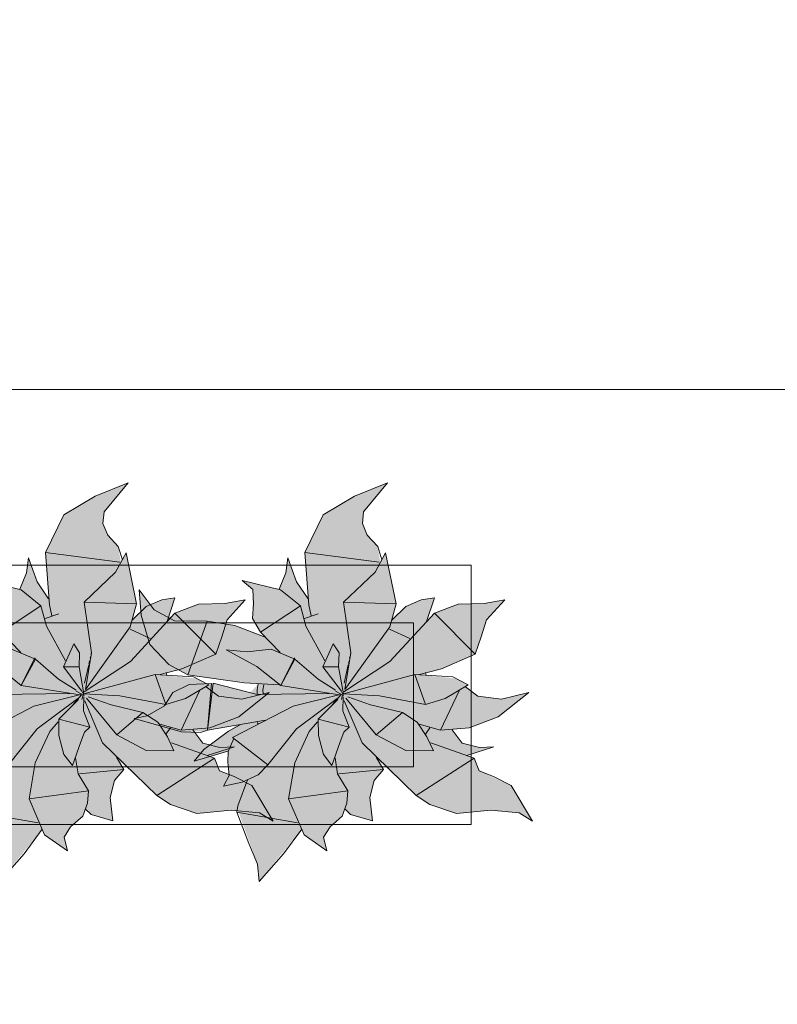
# Model space of a CAD drawing. Header units: millimetres. Extents: x -59761 to 112741, y -57975 to 46221.
# Tile 397 of 421: x 85523 to 86837, y -10067 to -8358. Entities that reach past the tile are written whole.
import ezdxf

# ---------------------------------------------------------------- set-up
doc = ezdxf.new("R2010")
doc.units = ezdxf.units.MM
for name, pattern in [('короткая штриховая', [282.222222, 141.111111, -141.111111]), ('Штриховая', [564.444447, 282.222223, -282.222223]), ('Штрихпунктирная', [670.277762, 352.777767, -176.388884, 0, -141.111112])]:
    doc.linetypes.add(name, pattern=pattern)
for name, color, linetype in [('Интерьер - Мебель', 7, 'Continuous'), ('Элемент модели - Границы зон', 7, 'Continuous'), ('Элемент Модели - Зона', 7, 'Continuous'), ('Элемент Модели - Оси', 2, 'Continuous')]:
    doc.layers.add(name, color=color, linetype=linetype)

msp = doc.modelspace()

# ---------------------------------------------------------------- hatches: boundary and pattern name
at = {"layer": 'Интерьер - Мебель', "linetype": 'Continuous', "lineweight": 0}
for points in [[(85711.51, -9161.92), (85654.27, -9185.35), (85599.95, -9217.93), (85568.09, -9283.32), (85573.47, -9363.23), (85554.72, -9335.48), (85538.63, -9292.44), (85534.99, -9318.31), (85523.36, -9346.91), (85459.22, -9331.79), (85477.83, -9347.31), (85477.55, -9390.13), (85476.94, -9397.7), (85491.27, -9421.11), (85499.31, -9430.06), (85445.41, -9409.55), (85404.63, -9403.05), (85348.54, -9401.64), (85306.8, -9382.62), (85280.33, -9347.87), (85284.14, -9391.67), (85298.86, -9442.88), (85332.13, -9477.57), (85365.17, -9495.58), (85486.95, -9511.28), (85473.06, -9526.55), (85408.96, -9509.89), (85367, -9511.92), (85339.22, -9526.25), (85324.34, -9548.96), (85294.21, -9566.58), (85271.88, -9571.37), (85354.17, -9594.15), (85393.14, -9593.45), (85449.6, -9582.69), (85397.84, -9621.28), (85375.68, -9645.3), (85435.02, -9628.39), (85435.24, -9658.32), (85436.4, -9669.92), (85427.07, -9688.65), (85468.49, -9677.55), (85450.82, -9728.17), (85485.75, -9823.85), (85488.58, -9853.92), (85562.47, -9763.36), (85566.6, -9773.04), (85606.17, -9800.8), (85600.24, -9776.97), (85611.58, -9759.2), (85632.91, -9740.68), (85636.95, -9729.36), (85647.26, -9737.6), (85685.01, -9749.02), (85680.43, -9708.18), (85688.01, -9678.66), (85704.14, -9659.87), (85692.36, -9641.14), (85761.15, -9704.8), (85784.96, -9720.6), (85830.76, -9735.87), (85890.25, -9730.08), (85939.49, -9734.85), (85962.89, -9749.34), (85926.03, -9687.54), (85870.09, -9661.9), (85861.39, -9640.06), (85848.7, -9635.1), (85895.89, -9620.11), (85870.72, -9621.33), (85841.03, -9613.76), (85823.66, -9590.84), (85853.05, -9587.47), (85903.16, -9568.35), (85956.14, -9526.31), (85908.73, -9537.88), (85867.87, -9532.7), (85846.5, -9516.38), (85851.2, -9512.58), (85830.45, -9501.8), (85764.59, -9495.17), (85804.83, -9484.89), (85863.25, -9459.8), (85883.19, -9399.75), (85914.69, -9365.1), (85879.19, -9371.33), (85833.63, -9372.74), (85792.67, -9388.5), (85778.92, -9403), (85792.7, -9362.01), (85769.96, -9365.49), (85742.93, -9376.87), (85718.68, -9400.71), (85726.07, -9372.12), (85708.03, -9283.96), (85698.87, -9300.57), (85694.29, -9272.97), (85685.15, -9263.08), (85673.41, -9246.74), (85667.73, -9232.66), (85669.85, -9212.69)], [(86161.51, -9161.92), (86104.27, -9185.35), (86049.95, -9217.93), (86018.09, -9283.32), (86023.47, -9363.23), (86004.72, -9335.48), (85988.63, -9292.44), (85984.99, -9318.31), (85973.36, -9346.91), (85909.22, -9331.79), (85927.83, -9347.31), (85927.55, -9390.13), (85926.94, -9397.7), (85941.27, -9421.11), (85949.31, -9430.06), (85895.41, -9409.55), (85854.63, -9403.05), (85798.54, -9401.64), (85756.8, -9382.62), (85730.33, -9347.87), (85734.14, -9391.67), (85748.86, -9442.88), (85782.13, -9477.57), (85815.17, -9495.58), (85936.95, -9511.28), (85923.06, -9526.55), (85858.96, -9509.89), (85817, -9511.92), (85789.22, -9526.25), (85774.34, -9548.96), (85744.21, -9566.58), (85721.88, -9571.37), (85804.17, -9594.15), (85843.14, -9593.45), (85899.6, -9582.69), (85847.84, -9621.28), (85825.68, -9645.3), (85885.02, -9628.39), (85885.24, -9658.32), (85886.4, -9669.92), (85877.07, -9688.65), (85918.49, -9677.55), (85900.82, -9728.17), (85935.75, -9823.85), (85938.58, -9853.92), (86012.47, -9763.36), (86016.6, -9773.04), (86056.17, -9800.8), (86050.24, -9776.97), (86061.58, -9759.2), (86082.91, -9740.68), (86086.95, -9729.36), (86097.26, -9737.6), (86135.01, -9749.02), (86130.43, -9708.18), (86138.01, -9678.66), (86154.14, -9659.87), (86142.36, -9641.14), (86211.15, -9704.8), (86234.96, -9720.6), (86280.76, -9735.87), (86340.25, -9730.08), (86389.49, -9734.85), (86412.89, -9749.34), (86376.03, -9687.54), (86320.09, -9661.9), (86311.39, -9640.06), (86298.7, -9635.1), (86345.89, -9620.11), (86320.72, -9621.33), (86291.03, -9613.76), (86273.66, -9590.84), (86303.05, -9587.47), (86353.16, -9568.35), (86406.14, -9526.31), (86358.73, -9537.88), (86317.87, -9532.7), (86296.5, -9516.38), (86301.2, -9512.58), (86280.45, -9501.8), (86214.59, -9495.17), (86254.83, -9484.89), (86313.25, -9459.8), (86333.19, -9399.75), (86364.69, -9365.1), (86329.19, -9371.33), (86283.63, -9372.74), (86242.67, -9388.5), (86228.92, -9403), (86242.7, -9362.01), (86219.96, -9365.49), (86192.93, -9376.87), (86168.68, -9400.71), (86176.07, -9372.12), (86158.03, -9283.96), (86148.87, -9300.57), (86144.29, -9272.97), (86135.15, -9263.08), (86123.41, -9246.74), (86117.73, -9232.66), (86119.85, -9212.69)]]:
    msp.add_hatch(color=255, dxfattribs=at).paths.add_polyline_path(points)

# ---------------------------------------------------------------- linework, layer by layer
at = {"layer": 'Интерьер - Мебель', "color": 7, "linetype": 'Continuous', "lineweight": 15}
for p, q in [((85711.51, -9161.92), (85654.27, -9185.35)), ((85711.51, -9161.92), (85654.27, -9185.35)), ((85711.51, -9161.92), (85669.85, -9212.69)), ((85711.51, -9161.92), (85669.85, -9212.69)), ((86161.51, -9161.92), (86104.27, -9185.35)), ((86161.51, -9161.92), (86104.27, -9185.35)), ((86161.51, -9161.92), (86119.85, -9212.69)), ((86161.51, -9161.92), (86119.85, -9212.69)), ((85654.27, -9185.35), (85599.95, -9217.93)), ((85654.27, -9185.35), (85599.95, -9217.93)), ((86104.27, -9185.35), (86049.95, -9217.93)), ((86104.27, -9185.35), (86049.95, -9217.93)), ((85599.95, -9217.93), (85568.09, -9283.32)), ((85599.95, -9217.93), (85568.09, -9283.32)), ((85669.85, -9212.69), (85667.73, -9232.66)), ((85669.85, -9212.69), (85667.73, -9232.66)), ((86049.95, -9217.93), (86018.09, -9283.32)), ((86049.95, -9217.93), (86018.09, -9283.32)), ((86119.85, -9212.69), (86117.73, -9232.66)), ((86119.85, -9212.69), (86117.73, -9232.66)), ((85667.73, -9232.66), (85676.01, -9253.19)), ((85667.73, -9232.66), (85676.01, -9253.19)), ((86117.73, -9232.66), (86126.01, -9253.19)), ((86117.73, -9232.66), (86126.01, -9253.19)), ((85676.01, -9253.19), (85694.29, -9272.97)), ((85676.01, -9253.19), (85694.29, -9272.97)), ((86126.01, -9253.19), (86144.29, -9272.97)), ((86126.01, -9253.19), (86144.29, -9272.97)), ((85694.29, -9272.97), (85701.59, -9295.76)), ((85694.29, -9272.97), (85701.59, -9295.76)), ((86144.29, -9272.97), (86151.59, -9295.76)), ((86144.29, -9272.97), (86151.59, -9295.76)), ((85538.63, -9292.44), (85535, -9318.31)), ((85538.63, -9292.44), (85535, -9318.31)), ((85538.63, -9292.44), (85553.61, -9333.84)), ((85538.63, -9292.44), (85553.61, -9333.84)), ((85568.09, -9283.32), (85697.09, -9299.61)), ((85568.09, -9283.32), (85574.96, -9373.87)), ((85568.09, -9283.32), (85697.09, -9299.61)), ((85568.09, -9283.32), (85574.96, -9373.87)), ((85708.03, -9283.96), (85689.71, -9317.18)), ((85708.03, -9283.96), (85689.71, -9317.18)), ((85708.03, -9283.96), (85726.07, -9372.12)), ((85708.03, -9283.96), (85726.07, -9372.12)), ((85988.63, -9292.44), (85985, -9318.31)), ((85988.63, -9292.44), (85985, -9318.31)), ((85988.63, -9292.44), (86003.61, -9333.84)), ((85988.63, -9292.44), (86003.61, -9333.84)), ((86018.09, -9283.32), (86147.09, -9299.61)), ((86018.09, -9283.32), (86024.96, -9373.87)), ((86018.09, -9283.32), (86147.09, -9299.61)), ((86018.09, -9283.32), (86024.96, -9373.87)), ((86158.03, -9283.96), (86139.71, -9317.18)), ((86158.03, -9283.96), (86139.71, -9317.18)), ((86158.03, -9283.96), (86176.07, -9372.12)), ((86158.03, -9283.96), (86176.07, -9372.12)), ((85535, -9318.31), (85523.36, -9346.91)), ((85535, -9318.31), (85523.36, -9346.91)), ((85689.71, -9317.18), (85634.87, -9369.38)), ((85689.71, -9317.18), (85634.87, -9369.38)), ((85985, -9318.31), (85973.36, -9346.91)), ((85985, -9318.31), (85973.36, -9346.91)), ((86139.71, -9317.18), (86084.87, -9369.38)), ((86139.71, -9317.18), (86084.87, -9369.38)), ((85459.22, -9331.79), (85525.82, -9348.17)), ((85459.22, -9331.79), (85525.82, -9348.17)), ((85553.61, -9333.84), (85573.47, -9363.23)), ((85553.61, -9333.84), (85573.47, -9363.23)), ((85909.22, -9331.79), (85927.83, -9347.31)), ((85909.22, -9331.79), (85975.82, -9348.17)), ((85909.22, -9331.79), (85927.83, -9347.31)), ((85909.22, -9331.79), (85975.82, -9348.17)), ((86003.61, -9333.84), (86023.47, -9363.23)), ((86003.61, -9333.84), (86023.47, -9363.23)), ((85525.82, -9348.17), (85560.19, -9375.65)), ((85525.82, -9348.17), (85560.19, -9375.65)), ((85730.33, -9347.87), (85734.14, -9391.67)), ((85730.33, -9347.87), (85756.8, -9382.62)), ((85730.33, -9347.87), (85734.14, -9391.67)), ((85730.33, -9347.87), (85756.8, -9382.62)), ((85792.7, -9362), (85769.96, -9365.49)), ((85792.7, -9362), (85769.96, -9365.49)), ((85792.7, -9362), (85778.92, -9403)), ((85792.7, -9362), (85778.92, -9403)), ((85927.83, -9347.31), (85928.98, -9372.16)), ((85927.83, -9347.31), (85928.98, -9372.16)), ((85975.82, -9348.17), (86010.19, -9375.65)), ((85975.82, -9348.17), (86010.19, -9375.65)), ((86242.7, -9362), (86219.96, -9365.49)), ((86242.7, -9362), (86219.96, -9365.49)), ((86242.7, -9362), (86228.92, -9403)), ((86242.7, -9362), (86228.92, -9403)), ((85560.19, -9375.65), (85491.27, -9421.11)), ((85560.19, -9375.65), (85491.27, -9421.11)), ((85560.19, -9375.65), (85569.89, -9411.21)), ((85560.19, -9375.65), (85569.89, -9411.21)), ((85574.96, -9373.87), (85578.89, -9392.91)), ((85574.96, -9373.87), (85578.89, -9392.91)), ((85634.87, -9369.38), (85726.07, -9372.11)), ((85634.87, -9369.38), (85647.71, -9457.25)), ((85634.87, -9369.38), (85726.07, -9372.11)), ((85634.87, -9369.38), (85647.71, -9457.25)), ((85726.07, -9372.12), (85715.04, -9412.13)), ((85726.07, -9372.12), (85715.04, -9412.13)), ((85742.93, -9376.86), (85718.68, -9400.71)), ((85742.93, -9376.86), (85718.68, -9400.71)), ((85769.96, -9365.49), (85742.93, -9376.86)), ((85769.96, -9365.49), (85742.93, -9376.86)), ((85833.63, -9372.74), (85792.67, -9388.5)), ((85833.63, -9372.74), (85792.67, -9388.5)), ((85879.19, -9371.33), (85833.63, -9372.74)), ((85879.19, -9371.33), (85833.63, -9372.74)), ((85914.69, -9365.1), (85879.19, -9371.33)), ((85914.69, -9365.1), (85879.19, -9371.33)), ((85914.69, -9365.1), (85883.19, -9399.75)), ((85914.69, -9365.1), (85883.19, -9399.75)), ((85928.98, -9372.16), (85926.94, -9397.7)), ((85928.98, -9372.16), (85926.94, -9397.7)), ((86010.19, -9375.65), (85941.27, -9421.11)), ((86010.19, -9375.65), (85941.27, -9421.11)), ((86010.19, -9375.65), (86019.89, -9411.21)), ((86010.19, -9375.65), (86019.89, -9411.21)), ((86024.96, -9373.87), (86028.89, -9392.91)), ((86024.96, -9373.87), (86028.89, -9392.91)), ((86084.87, -9369.38), (86176.07, -9372.11)), ((86084.87, -9369.38), (86097.71, -9457.25)), ((86084.87, -9369.38), (86176.07, -9372.11)), ((86084.87, -9369.38), (86097.71, -9457.25)), ((86176.07, -9372.12), (86165.04, -9412.13)), ((86176.07, -9372.12), (86165.04, -9412.13)), ((86192.93, -9376.86), (86168.68, -9400.71)), ((86192.93, -9376.86), (86168.68, -9400.71)), ((86219.96, -9365.49), (86192.93, -9376.86)), ((86219.96, -9365.49), (86192.93, -9376.86)), ((86283.63, -9372.74), (86242.67, -9388.5)), ((86283.63, -9372.74), (86242.67, -9388.5)), ((86329.19, -9371.33), (86283.63, -9372.74)), ((86329.19, -9371.33), (86283.63, -9372.74)), ((86364.69, -9365.1), (86329.19, -9371.33)), ((86364.69, -9365.1), (86329.19, -9371.33)), ((86364.69, -9365.1), (86333.19, -9399.75)), ((86364.69, -9365.1), (86333.19, -9399.75)), ((85591.12, -9389.62), (85567.27, -9397.84)), ((85591.12, -9389.62), (85567.27, -9397.84)), ((85792.67, -9388.5), (85715.48, -9471.99)), ((85792.67, -9388.5), (85715.48, -9471.99)), ((85734.14, -9391.67), (85748.86, -9442.88)), ((85734.14, -9391.67), (85748.86, -9442.88)), ((85756.8, -9382.62), (85791.86, -9401.59)), ((85756.8, -9382.62), (85791.86, -9401.59)), ((85792.67, -9388.5), (85863.25, -9459.8)), ((85792.67, -9388.5), (85863.25, -9459.8)), ((85926.94, -9397.7), (85941.27, -9421.11)), ((85926.94, -9397.7), (85941.27, -9421.11)), ((86041.12, -9389.62), (86017.27, -9397.84)), ((86041.12, -9389.62), (86017.27, -9397.84)), ((86242.67, -9388.5), (86165.48, -9471.99)), ((86242.67, -9388.5), (86165.48, -9471.99)), ((86242.67, -9388.5), (86313.25, -9459.8)), ((86242.67, -9388.5), (86313.25, -9459.8)), ((85569.89, -9411.21), (85602.52, -9471.09)), ((85569.89, -9411.21), (85602.52, -9471.09)), ((85715.04, -9412.13), (85637.41, -9520.82)), ((85715.04, -9412.13), (85637.41, -9520.82)), ((85791.86, -9401.59), (85848.24, -9402.04)), ((85791.86, -9401.59), (85848.24, -9402.04)), ((85848.24, -9402.04), (85815.17, -9495.58)), ((85848.24, -9402.04), (85815.17, -9495.58)), ((85848.24, -9402.04), (85896.72, -9409.76)), ((85848.24, -9402.04), (85896.72, -9409.76)), ((85883.19, -9399.75), (85874.02, -9429.6)), ((85883.19, -9399.75), (85874.02, -9429.6)), ((85896.72, -9409.76), (85949.31, -9430.06)), ((85896.72, -9409.76), (85949.31, -9430.06)), ((86019.89, -9411.21), (86052.52, -9471.09)), ((86019.89, -9411.21), (86052.52, -9471.09)), ((86165.04, -9412.13), (86087.41, -9520.82)), ((86165.04, -9412.13), (86087.41, -9520.82)), ((86333.19, -9399.75), (86324.02, -9429.6)), ((86333.19, -9399.75), (86324.02, -9429.6)), ((85491.27, -9421.11), (85525.15, -9456.57)), ((85491.27, -9421.11), (85525.15, -9456.57)), ((85714.99, -9416.37), (85749.77, -9432.33)), ((85714.99, -9416.37), (85749.77, -9432.33)), ((85874.02, -9429.6), (85863.25, -9459.8)), ((85874.02, -9429.6), (85863.25, -9459.8)), ((85941.27, -9421.11), (85975.15, -9456.57)), ((85941.27, -9421.11), (85975.15, -9456.57)), ((86164.99, -9416.37), (86199.77, -9432.33)), ((86164.99, -9416.37), (86199.77, -9432.33)), ((86324.02, -9429.6), (86313.25, -9459.8)), ((86324.02, -9429.6), (86313.25, -9459.8)), ((85617.1, -9441.52), (85599.27, -9481.59)), ((85617.1, -9441.52), (85599.27, -9481.59)), ((85617.1, -9441.52), (85627.32, -9457.45)), ((85617.1, -9441.52), (85627.32, -9457.45)), ((85748.86, -9442.88), (85782.13, -9477.57)), ((85748.86, -9442.88), (85782.13, -9477.57)), ((86067.1, -9441.52), (86049.27, -9481.59)), ((86067.1, -9441.52), (86049.27, -9481.59)), ((86067.1, -9441.52), (86077.32, -9457.45)), ((86067.1, -9441.52), (86077.32, -9457.45)), ((85509.28, -9450.71), (85550.71, -9468.31)), ((85509.28, -9450.71), (85550.71, -9468.31)), ((85549.87, -9465.7), (85526.16, -9514.02)), ((85549.87, -9465.7), (85526.16, -9514.02)), ((85549.87, -9465.7), (85550.71, -9468.31)), ((85549.87, -9465.7), (85550.71, -9468.31)), ((85627.32, -9457.45), (85626.46, -9481.34)), ((85627.32, -9457.45), (85626.46, -9481.34)), ((85647.71, -9457.25), (85637.41, -9520.82)), ((85647.71, -9457.25), (85637.41, -9520.82)), ((85645.97, -9464.39), (85645.49, -9466.62)), ((85645.97, -9464.39), (85645.49, -9466.62)), ((85647.43, -9457.69), (85647.19, -9458.81)), ((85647.43, -9457.69), (85647.19, -9458.81)), ((85863.25, -9459.8), (85804.83, -9484.89)), ((85863.25, -9459.8), (85804.83, -9484.89)), ((85881.33, -9452.1), (85918.16, -9455.35)), ((85881.33, -9452.1), (85934.91, -9481.04)), ((85881.33, -9452.1), (85918.16, -9455.35)), ((85881.33, -9452.1), (85934.91, -9481.04)), ((85959.28, -9450.71), (85918.16, -9455.35)), ((85959.28, -9450.71), (85918.16, -9455.35)), ((85959.28, -9450.71), (86000.71, -9468.31)), ((85959.28, -9450.71), (86000.71, -9468.31)), ((85999.87, -9465.7), (85976.16, -9514.02)), ((85999.87, -9465.7), (85976.16, -9514.02)), ((85999.87, -9465.7), (86000.71, -9468.31)), ((85999.87, -9465.7), (86000.71, -9468.31)), ((86077.32, -9457.45), (86076.46, -9481.34)), ((86077.32, -9457.45), (86076.46, -9481.34)), ((86097.71, -9457.25), (86087.41, -9520.82)), ((86097.71, -9457.25), (86087.41, -9520.82)), ((86095.97, -9464.39), (86095.49, -9466.62)), ((86095.97, -9464.39), (86095.49, -9466.62)), ((86097.43, -9457.69), (86097.19, -9458.81)), ((86097.43, -9457.69), (86097.19, -9458.81)), ((86313.25, -9459.8), (86254.83, -9484.89)), ((86313.25, -9459.8), (86254.83, -9484.89)), ((85484.91, -9481.04), (85526.16, -9514.02)), ((85484.91, -9481.04), (85526.16, -9514.02)), ((85550.71, -9468.31), (85526.16, -9514.02)), ((85550.71, -9468.31), (85526.16, -9514.02)), ((85550.71, -9468.31), (85590.78, -9502.94)), ((85550.71, -9468.31), (85590.78, -9502.94)), ((85626.46, -9481.34), (85599.27, -9481.59)), ((85626.46, -9481.34), (85599.27, -9481.59)), ((85599.27, -9481.59), (85631.29, -9523.87)), ((85599.27, -9481.59), (85631.29, -9523.87)), ((85626.46, -9481.34), (85634.74, -9528.43)), ((85626.46, -9481.34), (85634.74, -9528.43)), ((85715.48, -9471.99), (85635.42, -9524.75)), ((85715.48, -9471.99), (85635.42, -9524.75)), ((85643.05, -9477.78), (85636, -9510.1)), ((85643.05, -9477.78), (85636, -9510.1)), ((85644.51, -9471.09), (85643.54, -9475.55)), ((85644.51, -9471.09), (85643.54, -9475.55)), ((85782.13, -9477.57), (85815.17, -9495.58)), ((85782.13, -9477.57), (85815.17, -9495.58)), ((85934.91, -9481.04), (85976.16, -9514.02)), ((85934.91, -9481.04), (85976.16, -9514.02)), ((86000.71, -9468.31), (85976.16, -9514.02)), ((86000.71, -9468.31), (85976.16, -9514.02)), ((86000.71, -9468.31), (86040.78, -9502.94)), ((86000.71, -9468.31), (86040.78, -9502.94)), ((86076.46, -9481.34), (86049.27, -9481.59)), ((86076.46, -9481.34), (86049.27, -9481.59)), ((86049.27, -9481.59), (86081.29, -9523.87)), ((86049.27, -9481.59), (86081.29, -9523.87)), ((86076.46, -9481.34), (86084.74, -9528.43)), ((86076.46, -9481.34), (86084.74, -9528.43)), ((86165.48, -9471.99), (86085.42, -9524.75)), ((86165.48, -9471.99), (86085.42, -9524.75)), ((86093.05, -9477.78), (86086, -9510.1)), ((86093.05, -9477.78), (86086, -9510.1)), ((86094.51, -9471.09), (86093.54, -9475.55)), ((86094.51, -9471.09), (86093.54, -9475.55)), ((85758.59, -9494.81), (85634.74, -9528.43)), ((85758.59, -9494.81), (85634.74, -9528.43)), ((85758.59, -9494.81), (85824.61, -9498.76)), ((85758.59, -9494.81), (85776.91, -9546.65)), ((85758.59, -9494.81), (85824.61, -9498.76)), ((85758.59, -9494.81), (85776.91, -9546.65)), ((85804.83, -9484.89), (85764.61, -9495.16)), ((85804.83, -9484.89), (85764.61, -9495.16)), ((85777.2, -9491.57), (85778.59, -9495.93)), ((85777.2, -9491.57), (85778.59, -9495.93)), ((85815.17, -9495.58), (85913.32, -9509.37)), ((85815.17, -9495.58), (85913.32, -9509.37)), ((85824.61, -9498.76), (85851.2, -9512.58)), ((85824.61, -9498.76), (85851.2, -9512.58)), ((86208.59, -9494.81), (86084.74, -9528.43)), ((86208.59, -9494.81), (86084.74, -9528.43)), ((86208.59, -9494.81), (86274.61, -9498.76)), ((86208.59, -9494.81), (86226.91, -9546.65)), ((86208.59, -9494.81), (86274.61, -9498.76)), ((86208.59, -9494.81), (86226.91, -9546.65)), ((86254.83, -9484.89), (86214.61, -9495.16)), ((86254.83, -9484.89), (86214.61, -9495.16)), ((86227.2, -9491.57), (86228.59, -9495.93)), ((86227.2, -9491.57), (86228.59, -9495.93)), ((86274.61, -9498.76), (86301.2, -9512.58)), ((86274.61, -9498.76), (86301.2, -9512.58)), ((85526.16, -9514.02), (85628.2, -9529.93)), ((85526.16, -9514.02), (85628.2, -9529.93)), ((85590.78, -9502.94), (85621.13, -9522.13)), ((85590.78, -9502.94), (85621.13, -9522.13)), ((85817, -9511.92), (85789.22, -9526.25)), ((85817, -9511.92), (85789.22, -9526.25)), ((85851.2, -9512.58), (85811.15, -9536.51)), ((85851.2, -9512.58), (85811.15, -9536.51)), ((85855.77, -9510.57), (85817, -9511.92)), ((85855.77, -9510.57), (85817, -9511.92)), ((85846.5, -9516.38), (85867.87, -9532.7)), ((85846.5, -9516.38), (85867.87, -9532.7)), ((85855.77, -9510.57), (85849.31, -9591.43)), ((85855.77, -9510.57), (85849.31, -9591.43)), ((85858.96, -9509.89), (85849.83, -9587.03)), ((85858.96, -9509.89), (85849.83, -9587.03)), ((85858.96, -9509.89), (85935.42, -9529.77)), ((85858.96, -9509.89), (85935.42, -9529.77)), ((85913.32, -9509.37), (85973.33, -9512.58)), ((85913.32, -9509.37), (85973.33, -9512.58)), ((85936.95, -9511.28), (85934.94, -9521.35)), ((85936.95, -9511.28), (85934.94, -9521.35)), ((85946.83, -9512.55), (85944.97, -9521.82)), ((85946.83, -9512.55), (85944.97, -9521.82)), ((85976.16, -9514.02), (86078.2, -9529.93)), ((85976.16, -9514.02), (86078.2, -9529.93)), ((86040.78, -9502.94), (86071.13, -9522.13)), ((86040.78, -9502.94), (86071.13, -9522.13)), ((86301.2, -9512.58), (86261.15, -9536.51)), ((86301.2, -9512.58), (86261.15, -9536.51)), ((86296.5, -9516.38), (86317.87, -9532.7)), ((86296.5, -9516.38), (86317.87, -9532.7)), ((85610.35, -9527.63), (85485.42, -9529.77)), ((85610.35, -9527.63), (85485.42, -9529.77)), ((85629.14, -9529.8), (85547.86, -9549.79)), ((85629.14, -9529.8), (85547.86, -9549.79)), ((85630.36, -9530.08), (85615.9, -9546.98)), ((85630.36, -9530.08), (85615.9, -9546.98)), ((85621.29, -9523.56), (85635.18, -9531.02)), ((85621.29, -9523.56), (85635.18, -9531.02)), ((85633.14, -9530.08), (85631.22, -9538)), ((85633.14, -9530.08), (85631.22, -9538)), ((85631.59, -9524.42), (85635.18, -9531.02)), ((85631.59, -9524.42), (85635.18, -9531.02)), ((85634.23, -9525.56), (85633.69, -9527.82)), ((85634.23, -9525.56), (85633.69, -9527.82)), ((85633.87, -9527.29), (85634.74, -9528.43)), ((85633.87, -9527.29), (85634.74, -9528.43)), ((85634.59, -9533.85), (85633.93, -9557.81)), ((85634.59, -9533.85), (85633.93, -9557.81)), ((85634.74, -9528.43), (85697.13, -9531.7)), ((85634.74, -9528.43), (85697.13, -9531.7)), ((85642.23, -9533.52), (85681.76, -9547.55)), ((85642.23, -9533.52), (85681.76, -9547.55)), ((85697.13, -9531.7), (85776.91, -9546.65)), ((85697.13, -9531.7), (85776.91, -9546.65)), ((85789.22, -9526.25), (85774.34, -9548.96)), ((85789.22, -9526.25), (85774.34, -9548.96)), ((85835.42, -9523.32), (85803.13, -9591.22)), ((85835.42, -9523.32), (85803.13, -9591.22)), ((85867.87, -9532.7), (85908.73, -9537.88)), ((85867.87, -9532.7), (85908.73, -9537.88)), ((85956.14, -9526.31), (85903.16, -9568.35)), ((85956.14, -9526.31), (85903.16, -9568.35)), ((85956.14, -9526.31), (85908.73, -9537.88)), ((85956.14, -9526.31), (85908.73, -9537.88)), ((85934.94, -9521.35), (85935.39, -9529.15)), ((85934.94, -9521.35), (85935.39, -9529.15)), ((86060.35, -9527.63), (85935.42, -9529.77)), ((86060.35, -9527.63), (85935.42, -9529.77)), ((85944.97, -9521.82), (85945.35, -9528.36)), ((85944.97, -9521.82), (85945.35, -9528.36)), ((86079.14, -9529.8), (85997.86, -9549.79)), ((86079.14, -9529.8), (85997.86, -9549.79)), ((86080.36, -9530.08), (86065.9, -9546.98)), ((86080.36, -9530.08), (86065.9, -9546.98)), ((86071.29, -9523.56), (86085.18, -9531.02)), ((86071.29, -9523.56), (86085.18, -9531.02)), ((86083.14, -9530.08), (86081.22, -9538)), ((86083.14, -9530.08), (86081.22, -9538)), ((86081.59, -9524.42), (86085.18, -9531.02)), ((86081.59, -9524.42), (86085.18, -9531.02)), ((86084.23, -9525.56), (86083.69, -9527.82)), ((86084.23, -9525.56), (86083.69, -9527.82)), ((86083.87, -9527.29), (86084.74, -9528.43)), ((86083.87, -9527.29), (86084.74, -9528.43)), ((86084.59, -9533.85), (86083.93, -9557.81)), ((86084.59, -9533.85), (86083.93, -9557.81)), ((86084.74, -9528.43), (86147.13, -9531.7)), ((86084.74, -9528.43), (86147.13, -9531.7)), ((86092.23, -9533.52), (86131.76, -9547.55)), ((86092.23, -9533.52), (86131.76, -9547.55)), ((86147.13, -9531.7), (86226.91, -9546.65)), ((86147.13, -9531.7), (86226.91, -9546.65)), ((86285.42, -9523.32), (86253.13, -9591.22)), ((86285.42, -9523.32), (86253.13, -9591.22)), ((86317.87, -9532.7), (86358.73, -9537.88)), ((86317.87, -9532.7), (86358.73, -9537.88)), ((86406.14, -9526.31), (86353.16, -9568.35)), ((86406.14, -9526.31), (86353.16, -9568.35)), ((86406.14, -9526.31), (86358.73, -9537.88)), ((86406.14, -9526.31), (86358.73, -9537.88)), ((85547.86, -9549.79), (85442.68, -9604.43)), ((85547.86, -9549.79), (85442.68, -9604.43)), ((85623.95, -9536.48), (85553.61, -9588.99)), ((85623.95, -9536.48), (85553.61, -9588.99)), ((85625.07, -9538.18), (85590.96, -9572.61)), ((85625.07, -9538.18), (85590.96, -9572.61)), ((85636.26, -9540.3), (85667.1, -9613.44)), ((85636.26, -9540.3), (85667.1, -9613.44)), ((85638.97, -9535.62), (85691.7, -9599.79)), ((85638.97, -9535.62), (85691.7, -9599.79)), ((85681.76, -9547.55), (85737.13, -9560.76)), ((85681.76, -9547.55), (85737.13, -9560.76)), ((85774.34, -9548.96), (85744.21, -9566.58)), ((85774.34, -9548.96), (85744.21, -9566.58)), ((85811.15, -9536.51), (85776.91, -9546.65)), ((85811.15, -9536.51), (85776.91, -9546.65)), ((85997.86, -9549.79), (85892.68, -9604.43)), ((85997.86, -9549.79), (85892.68, -9604.43)), ((86073.95, -9536.48), (86003.61, -9588.99)), ((86073.95, -9536.48), (86003.61, -9588.99)), ((86075.07, -9538.18), (86040.96, -9572.61)), ((86075.07, -9538.18), (86040.96, -9572.61)), ((86086.26, -9540.3), (86117.1, -9613.44)), ((86086.26, -9540.3), (86117.1, -9613.44)), ((86088.97, -9535.62), (86141.7, -9599.79)), ((86088.97, -9535.62), (86141.7, -9599.79)), ((86131.76, -9547.55), (86187.13, -9560.76)), ((86131.76, -9547.55), (86187.13, -9560.76)), ((86261.15, -9536.51), (86226.91, -9546.65)), ((86261.15, -9536.51), (86226.91, -9546.65)), ((85633.93, -9557.81), (85644.73, -9586.17)), ((85633.93, -9557.81), (85644.73, -9586.17)), ((85737.13, -9560.76), (85691.7, -9599.79)), ((85737.13, -9560.76), (85691.7, -9599.79)), ((85744.21, -9566.58), (85721.88, -9571.37)), ((85744.21, -9566.58), (85721.88, -9571.37)), ((85737.13, -9560.76), (85762.95, -9577.53)), ((85737.13, -9560.76), (85762.95, -9577.53)), ((85903.16, -9568.35), (85853.05, -9587.47)), ((85903.16, -9568.35), (85853.05, -9587.47)), ((86083.93, -9557.81), (86094.73, -9586.17)), ((86083.93, -9557.81), (86094.73, -9586.17)), ((86187.13, -9560.76), (86141.7, -9599.79)), ((86187.13, -9560.76), (86141.7, -9599.79)), ((86187.13, -9560.76), (86212.95, -9577.53)), ((86187.13, -9560.76), (86212.95, -9577.53)), ((86353.16, -9568.35), (86303.05, -9587.47)), ((86353.16, -9568.35), (86303.05, -9587.47)), ((85590.12, -9577.12), (85575.67, -9594.02)), ((85590.12, -9577.12), (85575.67, -9594.02)), ((85590.96, -9572.61), (85644.73, -9586.17)), ((85590.96, -9572.61), (85591.35, -9600.41)), ((85590.96, -9572.61), (85644.73, -9586.17)), ((85590.96, -9572.61), (85591.35, -9600.41)), ((85721.88, -9571.37), (85804.17, -9594.15)), ((85721.88, -9571.37), (85804.17, -9594.15)), ((85762.95, -9577.53), (85779.71, -9603.21)), ((85762.95, -9577.53), (85779.71, -9603.21)), ((85766.48, -9581.04), (85803.13, -9591.22)), ((85766.48, -9581.04), (85803.13, -9591.22)), ((85949.89, -9573.94), (85849.31, -9591.43)), ((85949.89, -9573.94), (85849.31, -9591.43)), ((85905.71, -9582), (85885.72, -9593.38)), ((85905.71, -9582), (85885.72, -9593.38)), ((85935.19, -9578.25), (85936.67, -9580.51)), ((85935.19, -9578.25), (85936.67, -9580.51)), ((86040.12, -9577.12), (86025.67, -9594.02)), ((86040.12, -9577.12), (86025.67, -9594.02)), ((86040.96, -9572.61), (86094.73, -9586.17)), ((86040.96, -9572.61), (86041.35, -9600.41)), ((86040.96, -9572.61), (86094.73, -9586.17)), ((86040.96, -9572.61), (86041.35, -9600.41)), ((86212.95, -9577.53), (86229.71, -9603.21)), ((86212.95, -9577.53), (86229.71, -9603.21)), ((86216.48, -9581.04), (86253.13, -9591.22)), ((86216.48, -9581.04), (86253.13, -9591.22)), ((85553.61, -9588.99), (85503.71, -9651.29)), ((85553.61, -9588.99), (85503.71, -9651.29)), ((85575.67, -9594.02), (85550.45, -9648.23)), ((85575.67, -9594.02), (85550.45, -9648.23)), ((85591.35, -9600.41), (85600.03, -9633.92)), ((85591.35, -9600.41), (85600.03, -9633.92)), ((85635.66, -9595.09), (85629.1, -9611.83)), ((85635.66, -9595.09), (85629.1, -9611.83)), ((85644.73, -9586.17), (85635.66, -9595.09)), ((85644.73, -9586.17), (85635.66, -9595.09)), ((85691.7, -9599.79), (85742.85, -9626.46)), ((85691.7, -9599.79), (85742.85, -9626.46)), ((85784.77, -9587.17), (85777.04, -9598.33)), ((85784.77, -9587.17), (85777.04, -9598.33)), ((85853.05, -9587.47), (85803.13, -9591.22)), ((85853.05, -9587.47), (85803.13, -9591.22)), ((85804.17, -9594.15), (85836.97, -9595.47)), ((85804.17, -9594.15), (85836.97, -9595.47)), ((85823.66, -9590.84), (85841.03, -9613.76)), ((85823.66, -9590.84), (85841.03, -9613.76)), ((85849.31, -9591.43), (85836.97, -9595.47)), ((85849.31, -9591.43), (85836.97, -9595.47)), ((85885.72, -9593.38), (85842.99, -9624.86)), ((85885.72, -9593.38), (85842.99, -9624.86)), ((86003.61, -9588.99), (85953.71, -9651.29)), ((86003.61, -9588.99), (85953.71, -9651.29)), ((86025.67, -9594.02), (86000.45, -9648.23)), ((86025.67, -9594.02), (86000.45, -9648.23)), ((86041.35, -9600.41), (86050.03, -9633.92)), ((86041.35, -9600.41), (86050.03, -9633.92)), ((86085.66, -9595.09), (86079.1, -9611.83)), ((86085.66, -9595.09), (86079.1, -9611.83)), ((86094.73, -9586.17), (86085.66, -9595.09)), ((86094.73, -9586.17), (86085.66, -9595.09)), ((86141.7, -9599.79), (86192.85, -9626.46)), ((86141.7, -9599.79), (86192.85, -9626.46)), ((86234.77, -9587.17), (86227.04, -9598.33)), ((86234.77, -9587.17), (86227.04, -9598.33)), ((86303.05, -9587.47), (86253.13, -9591.22)), ((86303.05, -9587.47), (86253.13, -9591.22)), ((86273.66, -9590.84), (86291.03, -9613.76)), ((86273.66, -9590.84), (86291.03, -9613.76)), ((85629.1, -9611.83), (85614.88, -9652.53)), ((85629.1, -9611.83), (85614.88, -9652.53)), ((85667.1, -9613.44), (85761.15, -9704.8)), ((85667.1, -9613.44), (85761.15, -9704.8)), ((85779.71, -9603.21), (85790.84, -9627.31)), ((85779.71, -9603.21), (85790.84, -9627.31)), ((85786.41, -9613.22), (85861.39, -9640.06)), ((85786.41, -9613.22), (85861.39, -9640.06)), ((85841.03, -9613.76), (85870.72, -9621.33)), ((85841.03, -9613.76), (85870.72, -9621.33)), ((85894.71, -9606), (85885.02, -9628.39)), ((85894.71, -9606), (85885.02, -9628.39)), ((85892.68, -9604.43), (85953.71, -9651.29)), ((85892.68, -9604.43), (85953.71, -9651.29)), ((86079.1, -9611.83), (86064.88, -9652.53)), ((86079.1, -9611.83), (86064.88, -9652.53)), ((86117.1, -9613.44), (86211.15, -9704.8)), ((86117.1, -9613.44), (86211.15, -9704.8)), ((86229.71, -9603.21), (86240.84, -9627.31)), ((86229.71, -9603.21), (86240.84, -9627.31)), ((86236.41, -9613.22), (86311.39, -9640.06)), ((86236.41, -9613.22), (86311.39, -9640.06)), ((86291.03, -9613.76), (86320.72, -9621.33)), ((86291.03, -9613.76), (86320.72, -9621.33)), ((85600.03, -9633.92), (85614.88, -9652.53)), ((85600.03, -9633.92), (85614.88, -9652.53)), ((85742.85, -9626.46), (85790.84, -9627.31)), ((85742.85, -9626.46), (85790.84, -9627.31)), ((85842.99, -9624.86), (85825.68, -9645.3)), ((85842.99, -9624.86), (85825.68, -9645.3)), ((85884.35, -9627.75), (85825.68, -9645.3)), ((85884.35, -9627.75), (85825.68, -9645.3)), ((85895.89, -9620.11), (85848.7, -9635.1)), ((85895.89, -9620.11), (85848.7, -9635.1)), ((85895.89, -9620.11), (85870.72, -9621.33)), ((85895.89, -9620.11), (85870.72, -9621.33)), ((85885.02, -9628.39), (85884.07, -9646.71)), ((85885.02, -9628.39), (85884.07, -9646.71)), ((86050.03, -9633.92), (86064.88, -9652.53)), ((86050.03, -9633.92), (86064.88, -9652.53)), ((86192.85, -9626.46), (86240.84, -9627.31)), ((86192.85, -9626.46), (86240.84, -9627.31)), ((86345.89, -9620.11), (86298.7, -9635.1)), ((86345.89, -9620.11), (86298.7, -9635.1)), ((86345.89, -9620.11), (86320.72, -9621.33)), ((86345.89, -9620.11), (86320.72, -9621.33)), ((85550.45, -9648.23), (85539.73, -9710.49)), ((85550.45, -9648.23), (85539.73, -9710.49)), ((85620.39, -9639.63), (85624.68, -9667.16)), ((85620.39, -9639.63), (85624.68, -9667.16)), ((85691.52, -9638.51), (85704.14, -9659.87)), ((85691.52, -9638.51), (85704.14, -9659.87)), ((85695.16, -9640.27), (85692.36, -9641.14)), ((85695.16, -9640.27), (85692.36, -9641.14)), ((85861.39, -9640.06), (85761.15, -9704.8)), ((85861.39, -9640.06), (85761.15, -9704.8)), ((85861.39, -9640.06), (85870.09, -9661.9)), ((85861.39, -9640.06), (85870.09, -9661.9)), ((85884.07, -9646.71), (85886.4, -9669.92)), ((85884.07, -9646.71), (85886.4, -9669.92)), ((85953.71, -9651.29), (85937.16, -9668.79)), ((85953.71, -9651.29), (85937.16, -9668.79)), ((86000.45, -9648.23), (85989.73, -9710.49)), ((86000.45, -9648.23), (85989.73, -9710.49)), ((86070.39, -9639.63), (86074.68, -9667.16)), ((86070.39, -9639.63), (86074.68, -9667.16)), ((86141.52, -9638.51), (86154.14, -9659.87)), ((86141.52, -9638.51), (86154.14, -9659.87)), ((86145.16, -9640.27), (86142.36, -9641.14)), ((86145.16, -9640.27), (86142.36, -9641.14)), ((86311.39, -9640.06), (86211.15, -9704.8)), ((86311.39, -9640.06), (86211.15, -9704.8)), ((86311.39, -9640.06), (86320.09, -9661.9)), ((86311.39, -9640.06), (86320.09, -9661.9)), ((85624.68, -9667.16), (85642.69, -9696.76)), ((85624.68, -9667.16), (85642.69, -9696.76)), ((85704.14, -9659.87), (85626.94, -9667.14)), ((85704.14, -9659.87), (85626.94, -9667.14)), ((85704.14, -9659.87), (85688.01, -9678.66)), ((85704.14, -9659.87), (85688.01, -9678.66)), ((85870.09, -9661.9), (85895.42, -9671.8)), ((85870.09, -9661.9), (85895.42, -9671.8)), ((85886.4, -9669.92), (85877.07, -9688.65)), ((85886.4, -9669.92), (85877.07, -9688.65)), ((85937.16, -9668.79), (85908.96, -9681.81)), ((85937.16, -9668.79), (85908.96, -9681.81)), ((86074.68, -9667.16), (86092.69, -9696.76)), ((86074.68, -9667.16), (86092.69, -9696.76)), ((86154.14, -9659.87), (86076.94, -9667.14)), ((86154.14, -9659.87), (86076.94, -9667.14)), ((86154.14, -9659.87), (86138.01, -9678.66)), ((86154.14, -9659.87), (86138.01, -9678.66)), ((86320.09, -9661.9), (86345.42, -9671.8)), ((86320.09, -9661.9), (86345.42, -9671.8)), ((85688.01, -9678.66), (85680.43, -9708.18)), ((85688.01, -9678.66), (85680.43, -9708.18)), ((85908.96, -9681.81), (85877.07, -9688.65)), ((85908.96, -9681.81), (85877.07, -9688.65)), ((85895.42, -9671.8), (85926.03, -9687.54)), ((85895.42, -9671.8), (85926.03, -9687.54)), ((85918.49, -9677.55), (85901.54, -9722.44)), ((85918.49, -9677.55), (85901.54, -9722.44)), ((85926.03, -9687.54), (85962.89, -9749.34)), ((85926.03, -9687.54), (85962.89, -9749.34)), ((86138.01, -9678.66), (86130.43, -9708.18)), ((86138.01, -9678.66), (86130.43, -9708.18)), ((86345.42, -9671.8), (86376.03, -9687.54)), ((86345.42, -9671.8), (86376.03, -9687.54)), ((86376.03, -9687.54), (86412.89, -9749.34)), ((86376.03, -9687.54), (86412.89, -9749.34)), ((85642.69, -9696.76), (85539.73, -9710.49)), ((85642.69, -9696.76), (85539.73, -9710.49)), ((85642.69, -9696.76), (85640.99, -9718.04)), ((85642.69, -9696.76), (85640.99, -9718.04)), ((85761.15, -9704.8), (85784.96, -9720.6)), ((85761.15, -9704.8), (85784.96, -9720.6)), ((86092.69, -9696.76), (85989.73, -9710.49)), ((86092.69, -9696.76), (85989.73, -9710.49)), ((86092.69, -9696.76), (86090.99, -9718.04)), ((86092.69, -9696.76), (86090.99, -9718.04)), ((86211.15, -9704.8), (86234.96, -9720.6)), ((86211.15, -9704.8), (86234.96, -9720.6)), ((85539.73, -9710.49), (85566.6, -9773.04)), ((85539.73, -9710.49), (85566.6, -9773.04)), ((85640.99, -9718.04), (85632.91, -9740.68)), ((85640.99, -9718.04), (85632.91, -9740.68)), ((85680.43, -9708.18), (85685.01, -9749.02)), ((85680.43, -9708.18), (85685.01, -9749.02)), ((85784.96, -9720.6), (85830.76, -9735.87)), ((85784.96, -9720.6), (85830.76, -9735.87)), ((85989.73, -9710.49), (86016.6, -9773.04)), ((85989.73, -9710.49), (86016.6, -9773.04)), ((86090.99, -9718.04), (86082.91, -9740.68)), ((86090.99, -9718.04), (86082.91, -9740.68)), ((86130.43, -9708.18), (86135.01, -9749.02)), ((86130.43, -9708.18), (86135.01, -9749.02)), ((86234.96, -9720.6), (86280.76, -9735.87)), ((86234.96, -9720.6), (86280.76, -9735.87)), ((85450.1, -9733.9), (85555.43, -9752.01)), ((85450.1, -9733.9), (85555.43, -9752.01)), ((85637.02, -9727.67), (85647.26, -9737.6)), ((85637.02, -9727.67), (85647.26, -9737.6)), ((85647.26, -9737.6), (85685.01, -9749.02)), ((85647.26, -9737.6), (85685.01, -9749.02)), ((85890.25, -9730.08), (85830.76, -9735.87)), ((85890.25, -9730.08), (85830.76, -9735.87)), ((85890.25, -9730.08), (85939.49, -9734.85)), ((85890.25, -9730.08), (85939.49, -9734.85)), ((85901.54, -9722.44), (85900.1, -9733.9)), ((85901.54, -9722.44), (85900.1, -9733.9)), ((85900.1, -9733.9), (86005.43, -9752.01)), ((85900.1, -9733.9), (85920.85, -9788.01)), ((85900.1, -9733.9), (86005.43, -9752.01)), ((85900.1, -9733.9), (85920.85, -9788.01)), ((85939.49, -9734.85), (85962.89, -9749.34)), ((85939.49, -9734.85), (85962.89, -9749.34)), ((86087.02, -9727.67), (86097.26, -9737.6)), ((86087.02, -9727.67), (86097.26, -9737.6)), ((86097.26, -9737.6), (86135.01, -9749.02)), ((86097.26, -9737.6), (86135.01, -9749.02)), ((86340.25, -9730.08), (86280.76, -9735.87)), ((86340.25, -9730.08), (86280.76, -9735.87)), ((86340.25, -9730.08), (86389.49, -9734.85)), ((86340.25, -9730.08), (86389.49, -9734.85)), ((86389.49, -9734.85), (86412.89, -9749.34)), ((86389.49, -9734.85), (86412.89, -9749.34)), ((85632.91, -9740.68), (85611.58, -9759.2)), ((85632.91, -9740.68), (85611.58, -9759.2)), ((86082.91, -9740.68), (86061.58, -9759.2)), ((86082.91, -9740.68), (86061.58, -9759.2)), ((85562.47, -9763.36), (85531.08, -9805.76)), ((85562.47, -9763.36), (85531.08, -9805.76)), ((85566.6, -9773.04), (85606.17, -9800.8)), ((85566.6, -9773.04), (85606.17, -9800.8)), ((85611.58, -9759.2), (85600.24, -9776.97)), ((85611.58, -9759.2), (85600.24, -9776.97)), ((86012.47, -9763.36), (85981.08, -9805.76)), ((86012.47, -9763.36), (85981.08, -9805.76)), ((86016.6, -9773.04), (86056.17, -9800.8)), ((86016.6, -9773.04), (86056.17, -9800.8)), ((86061.58, -9759.2), (86050.24, -9776.97)), ((86061.58, -9759.2), (86050.24, -9776.97)), ((85600.24, -9776.97), (85606.17, -9800.8)), ((85600.24, -9776.97), (85606.17, -9800.8)), ((85920.85, -9788.01), (85935.75, -9823.85)), ((85920.85, -9788.01), (85935.75, -9823.85)), ((86050.24, -9776.97), (86056.17, -9800.8)), ((86050.24, -9776.97), (86056.17, -9800.8)), ((85531.08, -9805.76), (85488.58, -9853.92)), ((85531.08, -9805.76), (85488.58, -9853.92)), ((85981.08, -9805.76), (85938.58, -9853.92)), ((85981.08, -9805.76), (85938.58, -9853.92)), ((85935.75, -9823.85), (85938.58, -9853.92)), ((85935.75, -9823.85), (85938.58, -9853.92))]:
    msp.add_line(p, q, dxfattribs=at)
at = {"layer": 'Интерьер - Мебель', "color": 7, "linetype": 'Continuous', "lineweight": 5}
for p, q in [((86306.18, -9304.88), (84506.18, -9304.88)), ((86306.18, -9754.88), (86306.18, -9304.88)), ((86206.18, -9404.88), (84606.18, -9404.88)), ((86206.18, -9654.88), (86206.18, -9404.88)), ((84606.18, -9654.88), (86206.18, -9654.88)), ((84506.18, -9754.88), (86306.18, -9754.88))]:
    msp.add_line(p, q, dxfattribs=at)
at = {"layer": 'Элемент модели - Границы зон', "color": 7, "linetype": 'короткая штриховая', "lineweight": 15}
for points in [[(96025, -9000), (94825, -9000), (75238.88, -9000), (75238.88, -16794.88), (75850, -16794.88), (75850, -35690.78)], [(75850, -35699.94), (75850, -16794.88), (77696.33, -16794.88), (77696.33, -14421.89), (79332.5, -14421.89), (79332.5, -11247.67), (77696.33, -11247.67), (77696.33, -9000), (80700, -9000), (80700, -9300), (81300, -9300), (81300, -9000), (89700, -9000), (89700, -9300), (90300, -9300), (90300, -9000), (94825, -9000), (96025, -9000), (96025, -18150)]]:
    msp.add_lwpolyline(points, dxfattribs=at)
at = {"layer": 'Элемент Модели - Зона', "color": 253, "linetype": 'Штриховая', "lineweight": 15, "flags": 128}
for points in [[(-8890, -17680), (-3119.74, -17680), (-3119.74, -14858.42), (142.53, -11594.86), (156.67, -11609), (156.67, -11580), (18300, -11580), (18300, -11600), (32399.73, -11600), (32399.73, -11580), (69081.36, -11580), (72316.72, -14823.47), (72320.06, -15158.11), (72320.06, -17695), (72360, -17695), (72360, -19700), (72120, -19700), (72120, -18300), (71700, -18300), (71700, -17900), (63300, -17900), (63300, -18300), (62700, -18300), (62700, -17900), (54320, -17900), (54320, -27030), (62700, -27030), (62700, -26350), (63300, -26350), (63300, -27540), (67380, -27540), (67380, -26630), (67500, -26630), (67500, -27660), (62920, -27660), (62920, -32819.89), (72120, -32819.89), (72120, -27750), (71650, -27750), (71650, -26250), (72120, -26250), (72120, -21200), (72360, -21200), (72360, -33849.94), (72120, -33849.94), (72120, -33059.89), (54320, -33059.89), (54320, -39349.94), (72120, -39349.94), (72120, -36299.94), (71700.06, -36299.94), (71700.06, -35674.44), (72120, -35674.44), (72120, -35349.94), (72360, -35349.94), (72360, -35679.94), (75850, -35679.94), (75850, -16794.88), (75238.88, -16794.88), (75238.88, -9000), (80700, -9000), (80700, -8700), (81300, -8700), (81300, -9000), (87517.1, -9000), (87517.1, -320), (85530, -320), (85530, 300), (84182.9, 300), (81300, 300), (81300, -300), (80700, -300), (80700, 212.5), (79799.78, 212.5), (72300, 212.5), (72300, -300), (71700, -300), (71700, 212.5), (63300, 212.5), (63300, -300), (62700, -300), (62700, 212.5), (54300, 212.5), (54300, -300), (53700, -300), (53700, 212.5), (45650, 212.5), (45650, -300), (45050, -300), (44950, -300), (44950, -5367.2), (32450.06, -5367.2), (32450.06, -200), (32450.06, 7690), (32460.06, 7690), (32460.06, 13850), (29720, 13850), (29720, 5730), (28964.53, 5730), (28964.53, 212), (27300.06, 212), (27300.06, -300), (26700.06, -300), (26700.06, 212), (18300, 212), (18300, -300), (17700, -300), (17700, 212), (16025.03, 212), (16025.03, -7500), (16025.03, -9042.59), (9300, -9042.59), (9300, -9300), (8700, -9300), (8700, -9042.59), (300, -9042.59), (300, -9300), (-300, -9300), (-300, -9042.59), (-8250, -9042.59), (-8250, -9300), (-8850, -9300), (-8850, -9042.59), (-8890, -9042.59)], [(75850, -35690.78), (75850, -35699.94), (77410, -35699.94), (77410, -35679.94), (80725, -35679.94), (80725, -29900), (80700, -29900), (80700, -28400), (80725, -28400), (80725, -27750), (80650, -27750), (80650, -26250), (80725, -26250), (80725, -25600), (80700, -25600), (80700, -24100), (80725, -24100), (80725, -18300), (80700, -18300), (80700, -17700), (81300, -17700), (81300, -18175), (89700, -18175), (89700, -17700), (90300, -17700), (90300, -18175), (96025, -18175), (96025, -9000), (93380.68, -9000), (90300, -9000), (90300, -9300), (89700, -9300), (89700, -9000), (81300, -9000), (81300, -9300), (80700, -9300), (80700, -9000), (77696.33, -9000), (77696.33, -11247.67), (79332.5, -11247.67), (79332.5, -14421.89), (77696.33, -14421.89), (77696.33, -16794.88), (75850, -16794.88)]]:
    msp.add_lwpolyline(points, close=True, dxfattribs=at)
at = {"layer": 'Элемент Модели - Оси', "color": 7, "linetype": 'Штрихпунктирная', "lineweight": 15}
msp.add_line((-57760.58, -9000), (110650, -9000), dxfattribs=at)

doc.saveas('drawing.dxf')
